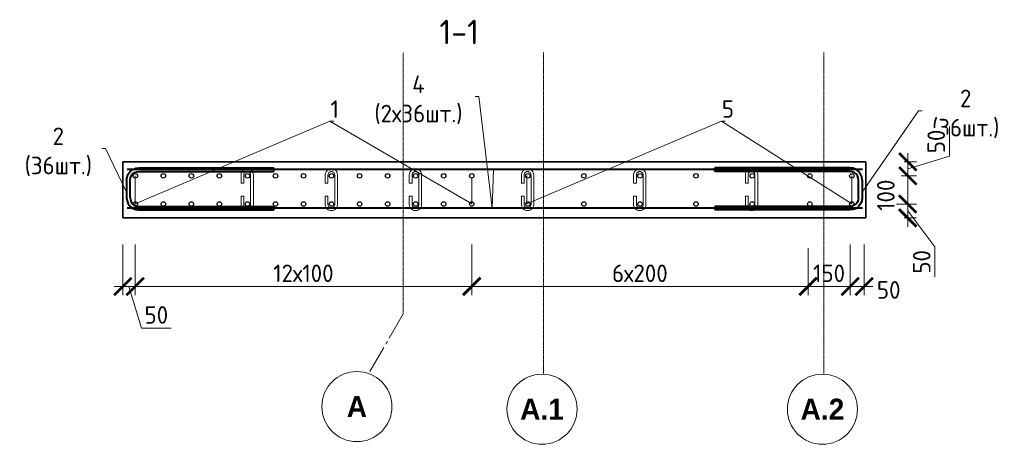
# Model space of a CAD drawing. Header units: millimetres. Extents: x 263826 to 1718326, y -423071 to 70137.
# Tile 457 of 486: x 1066034 to 1080080, y -129807 to -123753. Entities that reach past the tile are written whole.
import ezdxf
from ezdxf import colors
from ezdxf.entities.mleader import LeaderData, LeaderLine
from ezdxf.math import Vec2, Vec3

# ---------------------------------------------------------------- set-up
doc = ezdxf.new("R2010")
doc.units = ezdxf.units.MM
for name, pattern in [('______5', [1100, 800, -100, 100, -100]), ('HIDDEN2', [4.7625, 3.175, -1.5875]), ('осевая', [50.8, 31.75, -6.35, 6.35, -6.35])]:
    doc.linetypes.add(name, pattern=pattern)
for name, color, linetype, lineweight in [('1 Стены', 3, 'Continuous', 30), ('Арм_хомуты', 133, 'Continuous', 18), ('Арм_шпильки', 143, 'Continuous', 18), ('Оси', 40, '______5', 18), ('подоснова', 151, 'Continuous', 5), ('РАЗМЕРЫ', 1, 'Continuous', 9)]:
    doc.layers.add(name, color=color, linetype=linetype, lineweight=lineweight)
doc.layers.add('Колонна_ бетон', color=7, linetype='Continuous', lineweight=50, true_color=0xb4b496)
doc.styles.add('Century Gothic', font='GOTHIC.TTF')
doc.styles.add('GOST 2.304', font='CS_Gost2304.shx')
doc.styles.add('GOST-2.304_Type-B', font='GOST_Common.ttf')
doc.dimstyles.new('мой 25', dxfattribs={"dimscale": 100, "dimtxt": 2.5, "dimasz": 2.5, "dimexe": 1.25, "dimexo": 0.625, "dimtad": 1, "dimdec": 0, "dimlfac": 0.5, "dimtxsty": 'GOST-2.304_Type-B', "dimblk": 'ARCHTICK', "dimcen": 2.5, "dimdle": 1.25, "dimaunit": 1, "dimadec": 1, "dimazin": 2, "dimtfac": 1, "dimtdec": 0, "dimtmove": 1, "dimatfit": 3, "dimfxl": 6, "dimfxlon": 1, "dimtfill": 1, "dimlwd": -1, "dimlwe": -1, "dimarcsym": 0})

# ---------------------------------------------------------------- blocks, each defined once
blk = doc.blocks.new('_None')
blk = doc.blocks.new('*U2580')
at = {"color": 0, "linetype": 'ByBlock', "lineweight": -2}
for p, q in [((-60, 25), (-60, 410)), ((-50, 410), (-60, 410)), ((-50, 25), (-50, 410)), ((50, 25), (50, 410)), ((50, 410), (60, 410)), ((60, 25), (60, 410)), ((-58.8, 15.9), (-60, 25)), ((-55.3, 7.5), (-58.8, 15.9)), ((-49.7, 0.3), (-55.3, 7.5)), ((-49.1, 18.5), (-50, 25)), ((-42.5, -5.3), (-49.7, 0.3)), ((-46.7, 12.5), (-49.1, 18.5)), ((-42.7, 7.3), (-46.7, 12.5)), ((-37.5, 3.3), (-42.7, 7.3)), ((-31.5, 0.9), (-37.5, 3.3)), ((-25, 0), (-31.5, 0.9)), ((-25, 0), (25, 0)), ((25, 0), (31.5, 0.9)), ((31.5, 0.9), (37.5, 3.3)), ((37.5, 3.3), (42.7, 7.3)), ((42.5, -5.3), (49.7, 0.3)), ((42.7, 7.3), (46.7, 12.5)), ((46.7, 12.5), (49.1, 18.5)), ((49.1, 18.5), (50, 25)), ((49.7, 0.3), (55.3, 7.5)), ((55.3, 7.5), (58.8, 15.9)), ((58.8, 15.9), (60, 25)), ((-34.1, -8.8), (-42.5, -5.3)), ((-25, -10), (-34.1, -8.8)), ((25, -10), (-25, -10)), ((25, -10), (34.1, -8.8)), ((34.1, -8.8), (42.5, -5.3))]:
    blk.add_line(p, q, dxfattribs=at)
at = {"style": 'GOST 2.304', "oblique": 15, "flags": 9}
for tag, p in [('ПОЗИЦИЯ', (1121, -185)), ('ДИАМЕТР', (1121.3, -189.3)), ('КЛАСС', (1121.6, -193.8)), ('ДЛИНА', (1122, -198.5)), ('МАССА', (1122.3, -203.9))]:
    blk.add_attdef(tag, p, '', height=2.5, dxfattribs=at)
blk = doc.blocks.new('_ArchTick')
at = {"color": 0, "linetype": 'ByBlock', "const_width": 0.15}
blk.add_lwpolyline([(-0.5, -0.5), (0.5, 0.5)], dxfattribs=at)
blk = doc.blocks.new('*D2609')
at = {"layer": 'DEFPOINTS', "color": 0, "lineweight": 0, "transparency": 16777216}
for p in [(1078105, -125780, -2880), (1077905, -125979, -2880), (1078703, -125979)]:
    blk.add_point(p, dxfattribs=at)
at = {"layer": 'РАЗМЕРЫ', "color": 0, "linetype": 'Continuous', "transparency": 16777216}
for p, q in [((1079296, -125701), (1079296, -125276)), ((1078703, -125655), (1078703, -126104)), ((1078703, -125880), (1079296, -125701)), ((1078651, -125780), (1078828, -125780)), ((1078607, -125979), (1078828, -125979))]:
    blk.add_line(p, q, dxfattribs=at)
at = {"layer": 'РАЗМЕРЫ', "color": 0, "transparency": 16777216, "xscale": 250, "yscale": 250, "zscale": 250}
for p, rotation in [((1078703, -125780), 90), ((1078703, -125979), 270)]:
    blk.add_blockref('_ArchTick', p, dxfattribs=dict(at, rotation=rotation))
at = {"layer": 'РАЗМЕРЫ', "color": 0, "lineweight": 0, "transparency": 16777216, "insert": (1079109, -125489), "char_height": 250, "attachment_point": 5, "rotation": 90, "style": 'GOST-2.304_Type-B', "bg_fill": 3, "box_fill_scale": 1.1, "bg_fill_color": 256, "bg_fill_true_color": 13158600, "bg_fill_transparency": 0}
blk.add_mtext('50', dxfattribs=at)
blk = doc.blocks.new('*D2610')
at = {"layer": 'DEFPOINTS', "color": 0, "lineweight": 0, "transparency": 16777216}
for p in [(1077905, -126381, -4320), (1078703, -126381), (1078105, -126580, -2880)]:
    blk.add_point(p, dxfattribs=at)
at = {"layer": 'РАЗМЕРЫ', "color": 0, "linetype": 'Continuous', "transparency": 16777216}
for p, q in [((1078703, -126705), (1078703, -126256)), ((1078676, -126381), (1078828, -126381)), ((1078703, -126480), (1079089, -126994)), ((1078651, -126580), (1078828, -126580)), ((1079089, -126994), (1079089, -127419))]:
    blk.add_line(p, q, dxfattribs=at)
at = {"layer": 'РАЗМЕРЫ', "color": 0, "transparency": 16777216, "xscale": 250, "yscale": 250, "zscale": 250}
for p, rotation in [((1078703, -126381), 90), ((1078703, -126580), 270)]:
    blk.add_blockref('_ArchTick', p, dxfattribs=dict(at, rotation=rotation))
at = {"layer": 'РАЗМЕРЫ', "color": 0, "lineweight": 0, "transparency": 16777216, "insert": (1078902, -127206), "char_height": 250, "attachment_point": 5, "rotation": 90, "style": 'GOST-2.304_Type-B', "bg_fill": 3, "box_fill_scale": 1.1, "bg_fill_color": 256, "bg_fill_true_color": 13158600, "bg_fill_transparency": 0}
blk.add_mtext('50', dxfattribs=at)
blk = doc.blocks.new('*D2611')
at = {"layer": 'DEFPOINTS', "color": 0, "lineweight": 0, "transparency": 16777216}
for p in [(1078703, -125979, 2880), (1078703, -125979), (1077905, -126381, -1440)]:
    blk.add_point(p, dxfattribs=at)
at = {"layer": 'РАЗМЕРЫ', "color": 0, "linetype": 'Continuous', "transparency": 16777216}
for p, q in [((1078703, -126506), (1078703, -125854)), ((1078796, -125979), (1078828, -125979)), ((1078437, -126381), (1078828, -126381))]:
    blk.add_line(p, q, dxfattribs=at)
at = {"layer": 'РАЗМЕРЫ', "color": 0, "transparency": 16777216, "xscale": 250, "yscale": 250, "zscale": 250}
for p, rotation in [((1078703, -125979), 90), ((1078703, -126381), 270)]:
    blk.add_blockref('_ArchTick', p, dxfattribs=dict(at, rotation=rotation))
at = {"layer": 'РАЗМЕРЫ', "color": 0, "lineweight": 0, "transparency": 16777216, "insert": (1078390, -126256), "char_height": 250, "attachment_point": 5, "rotation": 90, "style": 'GOST-2.304_Type-B', "bg_fill": 3, "box_fill_scale": 1.1, "bg_fill_color": 256, "bg_fill_true_color": 13158600, "bg_fill_transparency": 0}
blk.add_mtext('100', dxfattribs=at)
blk = doc.blocks.new('*D2612')
at = {"layer": 'DEFPOINTS', "color": 0, "transparency": 16777216}
for p in [(1067680, -124259), (1072482, -127031), (1072482, -127557)]:
    blk.add_point(p, dxfattribs=at)
at = {"layer": 'РАЗМЕРЫ', "color": 0, "linetype": 'Continuous', "transparency": 16777216}
for p, q in [((1067680, -126957), (1067680, -127682)), ((1072482, -127094), (1072482, -127682)), ((1067555, -127557), (1072607, -127557))]:
    blk.add_line(p, q, dxfattribs=at)
at = {"layer": 'РАЗМЕРЫ', "color": 0, "transparency": 16777216, "xscale": 250, "yscale": 250, "zscale": 250, "rotation": 180}
blk.add_blockref('_ArchTick', (1067680, -127557), dxfattribs=at)
at = {"layer": 'РАЗМЕРЫ', "color": 0, "transparency": 16777216, "xscale": 250, "yscale": 250, "zscale": 250}
blk.add_blockref('_ArchTick', (1072482, -127557), dxfattribs=at)
at = {"layer": 'РАЗМЕРЫ', "color": 0, "lineweight": 0, "transparency": 16777216, "insert": (1070081, -127369), "char_height": 250, "attachment_point": 5, "style": 'GOST-2.304_Type-B', "bg_fill": 3, "box_fill_scale": 1.1, "bg_fill_color": 256, "bg_fill_true_color": 13158600, "bg_fill_transparency": 0}
blk.add_mtext('12х100', dxfattribs=at)
blk = doc.blocks.new('*D2613')
at = {"layer": 'DEFPOINTS', "color": 0, "transparency": 16777216}
for p in [(1077280, -124258, -1440), (1072482, -126348), (1077280, -127557)]:
    blk.add_point(p, dxfattribs=at)
at = {"layer": 'РАЗМЕРЫ', "color": 0, "linetype": 'Continuous', "transparency": 16777216}
for p, q in [((1072482, -126957), (1072482, -127682)), ((1077280, -127013), (1077280, -127682)), ((1072357, -127557), (1077405, -127557))]:
    blk.add_line(p, q, dxfattribs=at)
at = {"layer": 'РАЗМЕРЫ', "color": 0, "transparency": 16777216, "xscale": 250, "yscale": 250, "zscale": 250, "rotation": 180}
blk.add_blockref('_ArchTick', (1072482, -127557), dxfattribs=at)
at = {"layer": 'РАЗМЕРЫ', "color": 0, "transparency": 16777216, "xscale": 250, "yscale": 250, "zscale": 250}
blk.add_blockref('_ArchTick', (1077280, -127557), dxfattribs=at)
at = {"layer": 'РАЗМЕРЫ', "color": 0, "lineweight": 0, "transparency": 16777216, "insert": (1074881, -127369), "char_height": 250, "attachment_point": 5, "style": 'GOST-2.304_Type-B', "bg_fill": 3, "box_fill_scale": 1.1, "bg_fill_color": 256, "bg_fill_true_color": 13158600, "bg_fill_transparency": 0}
blk.add_mtext('6х200', dxfattribs=at)
blk = doc.blocks.new('*D2614')
at = {"layer": 'DEFPOINTS', "color": 0, "lineweight": 0, "transparency": 16777216}
for p in [(1077280, -124258, -1440), (1077880, -124290, -1440), (1077880, -127557)]:
    blk.add_point(p, dxfattribs=at)
at = {"layer": 'РАЗМЕРЫ', "color": 0, "linetype": 'Continuous', "transparency": 16777216}
for p, q in [((1077280, -127013), (1077280, -127682)), ((1077880, -127014), (1077880, -127682)), ((1077155, -127557), (1078005, -127557))]:
    blk.add_line(p, q, dxfattribs=at)
at = {"layer": 'РАЗМЕРЫ', "color": 0, "lineweight": 0, "transparency": 16777216, "insert": (1077580, -127369), "char_height": 250, "attachment_point": 5, "style": 'GOST-2.304_Type-B', "bg_fill": 3, "box_fill_scale": 1.1, "bg_fill_color": 256, "bg_fill_true_color": 13158600, "bg_fill_transparency": 0}
blk.add_mtext('150', dxfattribs=at)
at = {"layer": 'РАЗМЕРЫ', "color": 0, "transparency": 16777216, "xscale": 250, "yscale": 250, "zscale": 250, "rotation": 180}
blk.add_blockref('_ArchTick', (1077280, -127557), dxfattribs=at)
at = {"layer": 'РАЗМЕРЫ', "color": 0, "transparency": 16777216, "xscale": 250, "yscale": 250, "zscale": 250}
blk.add_blockref('_ArchTick', (1077880, -127557), dxfattribs=at)
blk = doc.blocks.new('*D2615')
at = {"layer": 'DEFPOINTS', "color": 0, "lineweight": 0, "transparency": 16777216}
for p in [(1077880, -125330), (1078080, -125330), (1078080, -127557)]:
    blk.add_point(p, dxfattribs=at)
at = {"layer": 'РАЗМЕРЫ', "color": 0, "linetype": 'Continuous', "transparency": 16777216}
for p, q in [((1077880, -126957), (1077880, -127682)), ((1078080, -126957), (1078080, -127682)), ((1077755, -127557), (1078205, -127557))]:
    blk.add_line(p, q, dxfattribs=at)
at = {"layer": 'РАЗМЕРЫ', "color": 0, "transparency": 16777216, "xscale": 250, "yscale": 250, "zscale": 250, "rotation": 180}
blk.add_blockref('_ArchTick', (1077880, -127557), dxfattribs=at)
at = {"layer": 'РАЗМЕРЫ', "color": 0, "lineweight": 0, "transparency": 16777216, "insert": (1078431, -127606), "char_height": 250, "attachment_point": 5, "style": 'GOST-2.304_Type-B', "bg_fill": 3, "box_fill_scale": 1.1, "bg_fill_color": 256, "bg_fill_true_color": 13158600, "bg_fill_transparency": 0}
blk.add_mtext('50', dxfattribs=at)
at = {"layer": 'РАЗМЕРЫ', "color": 0, "transparency": 16777216, "xscale": 250, "yscale": 250, "zscale": 250}
blk.add_blockref('_ArchTick', (1078080, -127557), dxfattribs=at)
blk = doc.blocks.new('*U2585')
for p, q in [((-8, 0), (-7.4, 4.7)), ((-7.4, -4.7), (-8, 0)), ((-7.4, 4.7), (-5.6, 9)), ((-5.6, 9), (-2.7, 12.7)), ((-2.7, 12.7), (1, 15.6)), ((1, 15.6), (5.3, 17.4)), ((5.3, 17.4), (10, 18)), ((34, 18), (10, 18)), ((10, 10), (34, 10)), ((34, 10), (34, 18)), ((72.3, 18), (96.3, 18)), ((72.3, 10), (72.3, 18)), ((96.3, 10), (72.3, 10)), ((100.9, 17.4), (96.3, 18)), ((105.3, 15.6), (100.9, 17.4)), ((109, 12.7), (105.3, 15.6)), ((111.9, 9), (109, 12.7)), ((113.7, 4.7), (111.9, 9)), ((114.3, 0), (113.7, 4.7)), ((-5.6, -9), (-7.4, -4.7)), ((-2.7, -12.7), (-5.6, -9)), ((1, -15.6), (-2.7, -12.7)), ((5.3, -17.4), (1, -15.6)), ((10, -18), (5.3, -17.4)), ((10, -18), (96.3, -18)), ((96.3, -18), (100.9, -17.4)), ((100.9, -17.4), (105.3, -15.6)), ((105.3, -15.6), (109, -12.7)), ((109, -12.7), (111.9, -9)), ((111.9, -9), (113.7, -4.7)), ((113.7, -4.7), (114.3, 0))]:
    blk.add_line(p, q)
at = {"color": 0, "linetype": 'ByBlock', "lineweight": -2}
for p, q in [((0, 0), (0.3, 2.6)), ((0.3, 2.6), (1.3, 5)), ((1.3, 5), (2.9, 7.1)), ((2.9, 7.1), (5, 8.7)), ((5, 8.7), (7.4, 9.7)), ((7.4, 9.7), (10, 10)), ((98.9, 9.7), (96.3, 10)), ((101.3, 8.7), (98.9, 9.7)), ((103.3, 7.1), (101.3, 8.7)), ((104.9, 5), (103.3, 7.1)), ((105.9, 2.6), (104.9, 5)), ((106.3, 0), (105.9, 2.6)), ((0.3, -2.6), (0, 0)), ((1.3, -5), (0.3, -2.6)), ((2.9, -7.1), (1.3, -5)), ((5, -8.7), (2.9, -7.1)), ((7.4, -9.7), (5, -8.7)), ((10, -10), (7.4, -9.7)), ((10, -10), (96.3, -10)), ((96.3, -10), (98.9, -9.7)), ((98.9, -9.7), (101.3, -8.7)), ((101.3, -8.7), (103.3, -7.1)), ((103.3, -7.1), (104.9, -5)), ((104.9, -5), (105.9, -2.6)), ((105.9, -2.6), (106.3, 0))]:
    blk.add_line(p, q, dxfattribs=at)
at = {"style": 'GOST 2.304', "oblique": 15, "flags": 9}
for tag, p in [('ПОЗИЦИЯ', (118, -56.6)), ('ДИАМЕТР', (117.8, -62.2)), ('ДЛИНА', (118.1, -72.5)), ('КЛАСС', (118, -67.8)), ('МАССА', (118.7, -78.2))]:
    blk.add_attdef(tag, p, '', height=2.5, dxfattribs=at)
blk = doc.blocks.new('*U2583')
for p, q in [((-8, 0), (-7.4, 4.7)), ((-7.4, -4.7), (-8, 0)), ((-7.4, 4.7), (-5.6, 9)), ((-5.6, 9), (-2.7, 12.7)), ((-2.7, 12.7), (1, 15.6)), ((1, 15.6), (5.3, 17.4)), ((5.3, 17.4), (10, 18)), ((34, 18), (10, 18)), ((10, 10), (34, 10)), ((34, 10), (34, 18)), ((72.3, 18), (96.3, 18)), ((72.3, 10), (72.3, 18)), ((96.3, 10), (72.3, 10)), ((100.9, 17.4), (96.3, 18)), ((105.3, 15.6), (100.9, 17.4)), ((109, 12.7), (105.3, 15.6)), ((111.9, 9), (109, 12.7)), ((113.7, 4.7), (111.9, 9)), ((114.3, 0), (113.7, 4.7)), ((-5.6, -9), (-7.4, -4.7)), ((-2.7, -12.7), (-5.6, -9)), ((1, -15.6), (-2.7, -12.7)), ((5.3, -17.4), (1, -15.6)), ((10, -18), (5.3, -17.4)), ((10, -18), (96.3, -18)), ((96.3, -18), (100.9, -17.4)), ((100.9, -17.4), (105.3, -15.6)), ((105.3, -15.6), (109, -12.7)), ((109, -12.7), (111.9, -9)), ((111.9, -9), (113.7, -4.7)), ((113.7, -4.7), (114.3, 0))]:
    blk.add_line(p, q)
at = {"color": 0, "linetype": 'ByBlock', "lineweight": -2}
for p, q in [((0, 0), (0.3, 2.6)), ((0.3, 2.6), (1.3, 5)), ((1.3, 5), (2.9, 7.1)), ((2.9, 7.1), (5, 8.7)), ((5, 8.7), (7.4, 9.7)), ((7.4, 9.7), (10, 10)), ((98.9, 9.7), (96.3, 10)), ((101.3, 8.7), (98.9, 9.7)), ((103.3, 7.1), (101.3, 8.7)), ((104.9, 5), (103.3, 7.1)), ((105.9, 2.6), (104.9, 5)), ((106.3, 0), (105.9, 2.6)), ((0.3, -2.6), (0, 0)), ((1.3, -5), (0.3, -2.6)), ((2.9, -7.1), (1.3, -5)), ((5, -8.7), (2.9, -7.1)), ((7.4, -9.7), (5, -8.7)), ((10, -10), (7.4, -9.7)), ((10, -10), (96.3, -10)), ((96.3, -10), (98.9, -9.7)), ((98.9, -9.7), (101.3, -8.7)), ((101.3, -8.7), (103.3, -7.1)), ((103.3, -7.1), (104.9, -5)), ((104.9, -5), (105.9, -2.6)), ((105.9, -2.6), (106.3, 0))]:
    blk.add_line(p, q, dxfattribs=at)
at = {"style": 'GOST 2.304', "oblique": 15, "flags": 9}
for tag, p in [('ПОЗИЦИЯ', (118, -56.6)), ('ДИАМЕТР', (117.8, -62.2)), ('ДЛИНА', (118.1, -72.5)), ('КЛАСС', (118, -67.8)), ('МАССА', (118.7, -78.2))]:
    blk.add_attdef(tag, p, '', height=2.5, dxfattribs=at)
blk = doc.blocks.new('*U2584')
for p, q in [((-8, 0), (-7.4, 4.7)), ((-7.4, -4.7), (-8, 0)), ((-7.4, 4.7), (-5.6, 9)), ((-5.6, 9), (-2.7, 12.7)), ((-2.7, 12.7), (1, 15.6)), ((1, 15.6), (5.3, 17.4)), ((5.3, 17.4), (10, 18)), ((34, 18), (10, 18)), ((10, 10), (34, 10)), ((34, 10), (34, 18)), ((72.3, 18), (96.3, 18)), ((72.3, 10), (72.3, 18)), ((96.3, 10), (72.3, 10)), ((100.9, 17.4), (96.3, 18)), ((105.3, 15.6), (100.9, 17.4)), ((109, 12.7), (105.3, 15.6)), ((111.9, 9), (109, 12.7)), ((113.7, 4.7), (111.9, 9)), ((114.3, 0), (113.7, 4.7)), ((-5.6, -9), (-7.4, -4.7)), ((-2.7, -12.7), (-5.6, -9)), ((1, -15.6), (-2.7, -12.7)), ((5.3, -17.4), (1, -15.6)), ((10, -18), (5.3, -17.4)), ((10, -18), (96.3, -18)), ((96.3, -18), (100.9, -17.4)), ((100.9, -17.4), (105.3, -15.6)), ((105.3, -15.6), (109, -12.7)), ((109, -12.7), (111.9, -9)), ((111.9, -9), (113.7, -4.7)), ((113.7, -4.7), (114.3, 0))]:
    blk.add_line(p, q)
at = {"color": 0, "linetype": 'ByBlock', "lineweight": -2}
for p, q in [((0, 0), (0.3, 2.6)), ((0.3, 2.6), (1.3, 5)), ((1.3, 5), (2.9, 7.1)), ((2.9, 7.1), (5, 8.7)), ((5, 8.7), (7.4, 9.7)), ((7.4, 9.7), (10, 10)), ((98.9, 9.7), (96.3, 10)), ((101.3, 8.7), (98.9, 9.7)), ((103.3, 7.1), (101.3, 8.7)), ((104.9, 5), (103.3, 7.1)), ((105.9, 2.6), (104.9, 5)), ((106.3, 0), (105.9, 2.6)), ((0.3, -2.6), (0, 0)), ((1.3, -5), (0.3, -2.6)), ((2.9, -7.1), (1.3, -5)), ((5, -8.7), (2.9, -7.1)), ((7.4, -9.7), (5, -8.7)), ((10, -10), (7.4, -9.7)), ((10, -10), (96.3, -10)), ((96.3, -10), (98.9, -9.7)), ((98.9, -9.7), (101.3, -8.7)), ((101.3, -8.7), (103.3, -7.1)), ((103.3, -7.1), (104.9, -5)), ((104.9, -5), (105.9, -2.6)), ((105.9, -2.6), (106.3, 0))]:
    blk.add_line(p, q, dxfattribs=at)
at = {"style": 'GOST 2.304', "oblique": 15, "flags": 9}
for tag, p in [('ПОЗИЦИЯ', (118, -56.6)), ('ДИАМЕТР', (117.8, -62.2)), ('ДЛИНА', (118.1, -72.5)), ('КЛАСС', (118, -67.8)), ('МАССА', (118.7, -78.2))]:
    blk.add_attdef(tag, p, '', height=2.5, dxfattribs=at)
blk = doc.blocks.new('*U2597')
for p, q in [((-8, 0), (-7.4, 4.7)), ((-7.4, -4.7), (-8, 0)), ((-7.4, 4.7), (-5.6, 9)), ((-5.6, 9), (-2.7, 12.7)), ((-2.7, 12.7), (1, 15.6)), ((1, 15.6), (5.3, 17.4)), ((5.3, 17.4), (10, 18)), ((34, 18), (10, 18)), ((10, 10), (34, 10)), ((34, 10), (34, 18)), ((72.3, 18), (96.3, 18)), ((72.3, 10), (72.3, 18)), ((96.3, 10), (72.3, 10)), ((100.9, 17.4), (96.3, 18)), ((105.3, 15.6), (100.9, 17.4)), ((109, 12.7), (105.3, 15.6)), ((111.9, 9), (109, 12.7)), ((113.7, 4.7), (111.9, 9)), ((114.3, 0), (113.7, 4.7)), ((-5.6, -9), (-7.4, -4.7)), ((-2.7, -12.7), (-5.6, -9)), ((1, -15.6), (-2.7, -12.7)), ((5.3, -17.4), (1, -15.6)), ((10, -18), (5.3, -17.4)), ((10, -18), (96.3, -18)), ((96.3, -18), (100.9, -17.4)), ((100.9, -17.4), (105.3, -15.6)), ((105.3, -15.6), (109, -12.7)), ((109, -12.7), (111.9, -9)), ((111.9, -9), (113.7, -4.7)), ((113.7, -4.7), (114.3, 0))]:
    blk.add_line(p, q)
at = {"color": 0, "linetype": 'ByBlock', "lineweight": -2}
for p, q in [((0, 0), (0.3, 2.6)), ((0.3, 2.6), (1.3, 5)), ((1.3, 5), (2.9, 7.1)), ((2.9, 7.1), (5, 8.7)), ((5, 8.7), (7.4, 9.7)), ((7.4, 9.7), (10, 10)), ((98.9, 9.7), (96.3, 10)), ((101.3, 8.7), (98.9, 9.7)), ((103.3, 7.1), (101.3, 8.7)), ((104.9, 5), (103.3, 7.1)), ((105.9, 2.6), (104.9, 5)), ((106.3, 0), (105.9, 2.6)), ((0.3, -2.6), (0, 0)), ((1.3, -5), (0.3, -2.6)), ((2.9, -7.1), (1.3, -5)), ((5, -8.7), (2.9, -7.1)), ((7.4, -9.7), (5, -8.7)), ((10, -10), (7.4, -9.7)), ((10, -10), (96.3, -10)), ((96.3, -10), (98.9, -9.7)), ((98.9, -9.7), (101.3, -8.7)), ((101.3, -8.7), (103.3, -7.1)), ((103.3, -7.1), (104.9, -5)), ((104.9, -5), (105.9, -2.6)), ((105.9, -2.6), (106.3, 0))]:
    blk.add_line(p, q, dxfattribs=at)
at = {"style": 'GOST 2.304', "oblique": 15, "flags": 9}
for tag, p in [('ПОЗИЦИЯ', (118, -56.6)), ('ДИАМЕТР', (117.8, -62.2)), ('ДЛИНА', (118.1, -72.5)), ('КЛАСС', (118, -67.8)), ('МАССА', (118.7, -78.2))]:
    blk.add_attdef(tag, p, '', height=2.5, dxfattribs=at)
blk = doc.blocks.new('*U2598')
for p, q in [((-8, 0), (-7.4, 4.7)), ((-7.4, -4.7), (-8, 0)), ((-7.4, 4.7), (-5.6, 9)), ((-5.6, 9), (-2.7, 12.7)), ((-2.7, 12.7), (1, 15.6)), ((1, 15.6), (5.3, 17.4)), ((5.3, 17.4), (10, 18)), ((34, 18), (10, 18)), ((10, 10), (34, 10)), ((34, 10), (34, 18)), ((72.3, 18), (96.3, 18)), ((72.3, 10), (72.3, 18)), ((96.3, 10), (72.3, 10)), ((100.9, 17.4), (96.3, 18)), ((105.3, 15.6), (100.9, 17.4)), ((109, 12.7), (105.3, 15.6)), ((111.9, 9), (109, 12.7)), ((113.7, 4.7), (111.9, 9)), ((114.3, 0), (113.7, 4.7)), ((-5.6, -9), (-7.4, -4.7)), ((-2.7, -12.7), (-5.6, -9)), ((1, -15.6), (-2.7, -12.7)), ((5.3, -17.4), (1, -15.6)), ((10, -18), (5.3, -17.4)), ((10, -18), (96.3, -18)), ((96.3, -18), (100.9, -17.4)), ((100.9, -17.4), (105.3, -15.6)), ((105.3, -15.6), (109, -12.7)), ((109, -12.7), (111.9, -9)), ((111.9, -9), (113.7, -4.7)), ((113.7, -4.7), (114.3, 0))]:
    blk.add_line(p, q)
at = {"color": 0, "linetype": 'ByBlock', "lineweight": -2}
for p, q in [((0, 0), (0.3, 2.6)), ((0.3, 2.6), (1.3, 5)), ((1.3, 5), (2.9, 7.1)), ((2.9, 7.1), (5, 8.7)), ((5, 8.7), (7.4, 9.7)), ((7.4, 9.7), (10, 10)), ((98.9, 9.7), (96.3, 10)), ((101.3, 8.7), (98.9, 9.7)), ((103.3, 7.1), (101.3, 8.7)), ((104.9, 5), (103.3, 7.1)), ((105.9, 2.6), (104.9, 5)), ((106.3, 0), (105.9, 2.6)), ((0.3, -2.6), (0, 0)), ((1.3, -5), (0.3, -2.6)), ((2.9, -7.1), (1.3, -5)), ((5, -8.7), (2.9, -7.1)), ((7.4, -9.7), (5, -8.7)), ((10, -10), (7.4, -9.7)), ((10, -10), (96.3, -10)), ((96.3, -10), (98.9, -9.7)), ((98.9, -9.7), (101.3, -8.7)), ((101.3, -8.7), (103.3, -7.1)), ((103.3, -7.1), (104.9, -5)), ((104.9, -5), (105.9, -2.6)), ((105.9, -2.6), (106.3, 0))]:
    blk.add_line(p, q, dxfattribs=at)
at = {"style": 'GOST 2.304', "oblique": 15, "flags": 9}
for tag, p in [('ПОЗИЦИЯ', (118, -56.6)), ('ДИАМЕТР', (117.8, -62.2)), ('ДЛИНА', (118.1, -72.5)), ('КЛАСС', (118, -67.8)), ('МАССА', (118.7, -78.2))]:
    blk.add_attdef(tag, p, '', height=2.5, dxfattribs=at)
blk = doc.blocks.new('*U2599')
for p, q in [((-8, 0), (-7.4, 4.7)), ((-7.4, -4.7), (-8, 0)), ((-7.4, 4.7), (-5.6, 9)), ((-5.6, 9), (-2.7, 12.7)), ((-2.7, 12.7), (1, 15.6)), ((1, 15.6), (5.3, 17.4)), ((5.3, 17.4), (10, 18)), ((34, 18), (10, 18)), ((10, 10), (34, 10)), ((34, 10), (34, 18)), ((72.3, 18), (96.3, 18)), ((72.3, 10), (72.3, 18)), ((96.3, 10), (72.3, 10)), ((100.9, 17.4), (96.3, 18)), ((105.3, 15.6), (100.9, 17.4)), ((109, 12.7), (105.3, 15.6)), ((111.9, 9), (109, 12.7)), ((113.7, 4.7), (111.9, 9)), ((114.3, 0), (113.7, 4.7)), ((-5.6, -9), (-7.4, -4.7)), ((-2.7, -12.7), (-5.6, -9)), ((1, -15.6), (-2.7, -12.7)), ((5.3, -17.4), (1, -15.6)), ((10, -18), (5.3, -17.4)), ((10, -18), (96.3, -18)), ((96.3, -18), (100.9, -17.4)), ((100.9, -17.4), (105.3, -15.6)), ((105.3, -15.6), (109, -12.7)), ((109, -12.7), (111.9, -9)), ((111.9, -9), (113.7, -4.7)), ((113.7, -4.7), (114.3, 0))]:
    blk.add_line(p, q)
at = {"color": 0, "linetype": 'ByBlock', "lineweight": -2}
for p, q in [((0, 0), (0.3, 2.6)), ((0.3, 2.6), (1.3, 5)), ((1.3, 5), (2.9, 7.1)), ((2.9, 7.1), (5, 8.7)), ((5, 8.7), (7.4, 9.7)), ((7.4, 9.7), (10, 10)), ((98.9, 9.7), (96.3, 10)), ((101.3, 8.7), (98.9, 9.7)), ((103.3, 7.1), (101.3, 8.7)), ((104.9, 5), (103.3, 7.1)), ((105.9, 2.6), (104.9, 5)), ((106.3, 0), (105.9, 2.6)), ((0.3, -2.6), (0, 0)), ((1.3, -5), (0.3, -2.6)), ((2.9, -7.1), (1.3, -5)), ((5, -8.7), (2.9, -7.1)), ((7.4, -9.7), (5, -8.7)), ((10, -10), (7.4, -9.7)), ((10, -10), (96.3, -10)), ((96.3, -10), (98.9, -9.7)), ((98.9, -9.7), (101.3, -8.7)), ((101.3, -8.7), (103.3, -7.1)), ((103.3, -7.1), (104.9, -5)), ((104.9, -5), (105.9, -2.6)), ((105.9, -2.6), (106.3, 0))]:
    blk.add_line(p, q, dxfattribs=at)
at = {"style": 'GOST 2.304', "oblique": 15, "flags": 9}
for tag, p in [('ПОЗИЦИЯ', (118, -56.6)), ('ДИАМЕТР', (117.8, -62.2)), ('ДЛИНА', (118.1, -72.5)), ('КЛАСС', (118, -67.8)), ('МАССА', (118.7, -78.2))]:
    blk.add_attdef(tag, p, '', height=2.5, dxfattribs=at)
blk = doc.blocks.new('*D3774')
at = {"layer": 'DEFPOINTS', "color": 0, "lineweight": 0, "transparency": 16777216}
for p in [(1067505, -126580), (1067680, -126957), (1067505, -127557)]:
    blk.add_point(p, dxfattribs=at)
at = {"layer": 'РАЗМЕРЫ', "color": 0, "linetype": 'Continuous', "transparency": 16777216}
for p, q in [((1067505, -126957), (1067505, -127682)), ((1067680, -127019), (1067680, -127682)), ((1067805, -127557), (1067380, -127557)), ((1067593, -127557), (1067771, -128150)), ((1067771, -128150), (1068196, -128150))]:
    blk.add_line(p, q, dxfattribs=at)
at = {"layer": 'РАЗМЕРЫ', "color": 0, "transparency": 16777216, "xscale": 250, "yscale": 250, "zscale": 250, "rotation": 180}
blk.add_blockref('_ArchTick', (1067505, -127557), dxfattribs=at)
at = {"layer": 'РАЗМЕРЫ', "color": 0, "transparency": 16777216, "xscale": 250, "yscale": 250, "zscale": 250}
blk.add_blockref('_ArchTick', (1067680, -127557), dxfattribs=at)
at = {"layer": 'РАЗМЕРЫ', "color": 0, "lineweight": 0, "transparency": 16777216, "insert": (1067983, -127963), "char_height": 250, "attachment_point": 5, "style": 'GOST-2.304_Type-B', "bg_fill": 3, "box_fill_scale": 1.1, "bg_fill_color": 256, "bg_fill_true_color": 13158600, "bg_fill_transparency": 0}
blk.add_mtext('50', dxfattribs=at)

msp = doc.modelspace()

# ---------------------------------------------------------------- linework, layer by layer
at = {"color": 0, "linetype": 'ByBlock', "lineweight": 0}
for centre in [(1070844.44036, -129269.63461), (1073485.14358, -129307.33194), (1077485.14358, -129307.33194)]:
    msp.add_circle(centre, 500, dxfattribs=at)
at = {"layer": '1 Стены', "color": 252, "linetype": 'HIDDEN2', "lineweight": 0, "true_color": 0x939598}
for p, q in [((1067985.35355, -125780.2491), (1067505.35355, -125780.2491)), ((1067505.35355, -125780.2491), (1067505.35355, -126580.2491)), ((1067505.35355, -126580.2491), (1067985.35358, -126580.2491))]:
    msp.add_line(p, q, dxfattribs=at)
at = {"layer": 'Колонна_ бетон', "color": 180, "linetype": 'Continuous', "lineweight": 35, "transparency": 33554687}
msp.add_lwpolyline([(1078105.35356, -126580.2491), (1067505.35355, -126580.2491), (1067505.35355, -125780.2491), (1078105.35356, -125780.2491)], close=True, dxfattribs=at)
at = {"layer": 'Оси', "color": 16, "linetype": '______5', "lineweight": 0, "ltscale": 0.5, "transparency": 33554687}
msp.add_line((1071505.35356, -127948.77966), (1071016.11709, -128796.16209), dxfattribs=at)
at = {"layer": 'РАЗМЕРЫ', "color": 4, "lineweight": 40}
for p, q in [((1078056.4867, -125891.33666, -2879.99999), (1067564.53177, -125891.33666, -2879.99999)), ((1078056.4867, -126441.33666, -2879.99999), (1067564.53177, -126441.33666, -2879.99999))]:
    msp.add_line(p, q, dxfattribs=at)
at = {"layer": 'РАЗМЕРЫ', "color": 6, "linetype": 'Continuous', "lineweight": 30}
for centre in [(1067682.47342, -125980.2491), (1068082.47342, -125980.2491), (1068482.47342, -125980.2491), (1068882.47342, -125980.2491), (1069282.47342, -125980.2491), (1069682.47342, -125980.2491), (1070082.47342, -125980.2491), (1070482.47342, -125980.2491), (1070882.47342, -125980.2491), (1071282.47342, -125980.2491), (1071682.47342, -125980.2491), (1072482.47342, -125980.2491), (1073282.47342, -125980.2491), (1074082.47342, -125980.2491), (1074882.47342, -125980.2491), (1075682.47342, -125980.2491), (1076482.47342, -125980.2491), (1077305.35492, -125980.66185, -1439.99999), (1077905.35492, -125980.66185, -1439.99999), (1067682.47342, -126380.2491), (1068082.47342, -126380.2491), (1068482.47342, -126380.2491), (1068882.47342, -126380.2491), (1069282.47342, -126380.2491), (1069682.47342, -126380.2491), (1070082.47342, -126380.2491), (1070482.47342, -126380.2491), (1070882.47342, -126380.2491), (1071282.47342, -126380.2491), (1071682.47342, -126380.2491), (1072482.47342, -126380.2491)]:
    msp.add_circle(centre, 32, dxfattribs=at)

# ---------------------------------------------------------------- block references
at = {"layer": 'Арм_хомуты', "lineweight": 40, "yscale": 5, "zscale": 5}
for p, xscale, rotation in [((1067608.77116, -126166.33666, -2879.99999), -5, 270), ((1078001.93596, -126166.33666, -2879.99999), 5, 90.00000000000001)]:
    msp.add_blockref('*U2580', p, dxfattribs=dict(at, xscale=xscale, rotation=rotation))

# ---------------------------------------------------------------- texts
at = {"layer": 'Оси', "color": 16, "linetype": 'Continuous', "lineweight": 25, "transparency": 33554687, "char_height": 600, "attachment_point": 5, "style": 'Century Gothic'}
for s, insert, width in [('\\A1;{\\fCentury Gothic|i0|b1;\\H300.000000;\\W1.000000;\\C16;А}\\P', (1070844.44036, -129269.63461), 920), ('\\A1;{\\fCentury Gothic|i0|b1;\\H300.000000;\\W1.000000;\\C16;А.1}\\P', (1073485.14358, -129307.33194), 1620), ('\\A1;{\\fCentury Gothic|i0|b1;\\H300.000000;\\W1.000000;\\C16;А.2}\\P', (1077485.14358, -129307.33194), 1620)]:
    msp.add_mtext(s, dxfattribs=dict(at, insert=insert, width=width))
at = {"layer": 'РАЗМЕРЫ', "insert": (1072303.23084, -123928.0091, -2879.99999), "char_height": 350, "attachment_point": 5, "style": 'GOST-2.304_Type-B'}
msp.add_mtext_dynamic_manual_height_columns('1-1', width=3941.2127758, gutter_width=625, heights=[0], dxfattribs=at)

# ---------------------------------------------------------------- leaders
at = {"layer": 'подоснова'}
ml = msp.add_multileader_mtext('Standard', dxfattribs=at)
ml.set_content('4 (2х36шт.)', color=256, style='GOST-2.304_Type-B')
ml.set_leader_properties(color=256, linetype='ByLayer', lineweight=15)
ml.set_arrow_properties(name='NONE')
ml.build(insert=Vec2(0, 0))
ml.multileader.update_dxf_attribs({"text_left_attachment_type": 6, "text_right_attachment_type": 6, "dogleg_length": 10, "arrow_head_size": 18})
ctx = ml.context
ctx.base_point, ctx.char_height, ctx.arrow_head_size, ctx.landing_gap_size, ctx.plane_origin = Vec3(1070871.97313, -124848.9897, -2879.99999), 250, 18, 20, Vec3(1069386.47273, -124303.82577, -2879.99999)
ctx.left_attachment, ctx.right_attachment, ctx.text_align_type = 6, 6, 1
notes = []
notes.append((ctx, [(1, (1, 1, 0), (1072582.57919, -124848.9897, -2879.99999), (-1, 0), 10, [(1, [(1072791.96795, -125891.33666, -2879.99999), (1072774.9266, -126441.33666, -2879.99999)], 0, [])])]))
ctx.mtext.insert, ctx.mtext.width, ctx.mtext.alignment, ctx.mtext.flow_direction = Vec3(1071722.27616, -124548.9897, -2879.99999), 22.8977991, 2, 5
ml = msp.add_multileader_mtext('Standard', dxfattribs=at)
ml.set_content('2 (36шт.)', color=256, style='GOST-2.304_Type-B')
ml.set_leader_properties(color=256, linetype='ByLayer', lineweight=15)
ml.set_arrow_properties(name='NONE')
ml.build(insert=Vec2(0, 0))
ml.multileader.update_dxf_attribs({"text_left_attachment_type": 6, "text_right_attachment_type": 6, "dogleg_length": 10, "arrow_head_size": 18})
ctx = ml.context
ctx.base_point, ctx.char_height, ctx.arrow_head_size, ctx.landing_gap_size, ctx.plane_origin = Vec3(1078866.18452, -125050.3757, -2879.99999), 250, 18, 20, Vec3(1075749.56601, -125044.03378, -2879.99999)
ctx.left_attachment, ctx.right_attachment, ctx.text_align_type = 6, 6, 1
notes.append((ctx, [(0, (1, 1, 0), (1078856.18452, -125050.3757, -2879.99999), (1, 0), 10, [(0, [(1078051.93596, -126213.51684, -2879.99999)], 0, [])])]))
ctx.mtext.insert, ctx.mtext.width, ctx.mtext.alignment, ctx.mtext.flow_direction = Vec3(1079528.98755, -124750.3757, -2879.99999), 22.8977991, 2, 5
ml = msp.add_multileader_mtext('Standard', dxfattribs=at)
ml.set_content('1 ', color=256, style='GOST-2.304_Type-B')
ml.set_leader_properties(color=256, linetype='ByLayer', lineweight=15)
ml.set_arrow_properties(name='NONE')
ml.build(insert=Vec2(0, 0))
ml.multileader.update_dxf_attribs({"text_left_attachment_type": 6, "text_right_attachment_type": 6, "dogleg_length": 10, "arrow_head_size": 18})
ctx = ml.context
ctx.base_point, ctx.char_height, ctx.arrow_head_size, ctx.landing_gap_size, ctx.plane_origin = Vec3(1070470.18053, -125201.39002), 250, 18, 20, Vec3(1069111.61659, -123898.85924)
ctx.left_attachment, ctx.right_attachment, ctx.text_align_type = 6, 6, 1
notes.append((ctx, [(0, (1, 1, 0), (1070460.18053, -125201.39002), (1, 0), 10, [(1, [(1072481.8012, -126012.24203), (1072482.47342, -126380.2491)], 0, []), (3, [(1067682.47342, -125980.2491), (1067682.47342, -126380.2491)], 0, [])])]))
ctx.mtext.insert, ctx.mtext.width, ctx.mtext.alignment, ctx.mtext.flow_direction = Vec3(1070527.68053, -124901.39002), 22.8977991, 2, 5
ml = msp.add_multileader_mtext('Standard', dxfattribs=at)
ml.set_content('2 (36шт.)', color=256, style='GOST-2.304_Type-B')
ml.set_leader_properties(color=256, linetype='ByLayer', lineweight=15)
ml.set_arrow_properties(name='NONE')
ml.build(insert=Vec2(0, 0))
ml.multileader.update_dxf_attribs({"text_left_attachment_type": 6, "text_right_attachment_type": 6, "dogleg_length": 10, "arrow_head_size": 18})
ctx = ml.context
ctx.base_point, ctx.char_height, ctx.arrow_head_size, ctx.landing_gap_size, ctx.plane_origin = Vec3(1065921.85832, -125590.07959, -2879.99999), 250, 18, 20, Vec3(1063869.0105, -125044.03378, -2879.99999)
ctx.left_attachment, ctx.right_attachment, ctx.text_align_type = 6, 6, 1
notes.append((ctx, [(1, (1, 1, 0), (1067257.46438, -125590.07959, -2879.99999), (-1, 0), 10, [(0, [(1067558.77116, -126213.51684, -2879.99999)], 0, [])])]))
ctx.mtext.insert, ctx.mtext.width, ctx.mtext.alignment, ctx.mtext.flow_direction = Vec3(1066584.66135, -125290.07959, -2879.99999), 22.8977991, 2, 5
for ctx, leaders in notes:
    for number, flags, end, landing, length, lines in leaders:
        leader = LeaderData()
        leader.index, (leader.has_last_leader_line, leader.has_dogleg_vector, leader.attachment_direction) = number, flags
        leader.last_leader_point, leader.dogleg_vector, leader.dogleg_length = Vec3(end), Vec3(landing), length
        for number, points, colour, breaks in lines:
            line = LeaderLine()
            line.index, line.vertices, line.color, line.breaks = number, Vec3.list(points), colors.encode_raw_color(colour), breaks
            leader.lines.append(line)
        ctx.leaders.append(leader)

# ---------------------------------------------------------------- next in the draw order: dimensions: what is measured, and where the dimension line sits
at = {"layer": 'РАЗМЕРЫ', "lineweight": 0}
dim = msp.add_linear_dim(base=(1072482.47342, -127556.55166), p1=(1067680.35367, -124258.61165), p2=(1072482.47342, -127031.28406), angle=180, text='12х100', dimstyle='мой 25', dxfattribs=at)
dim.commit()
dim.dimension.update_dxf_attribs({"geometry": '*D2612', "text_midpoint": (1070081.41355, -127369.05166)})
dim = msp.add_linear_dim(base=(1078702.66011, -125978.86382, 2879.99999), p1=(1078105.35356, -125780.2491), p2=(1077905.37798, -125978.86382), angle=90, dimstyle='мой 25', override={"dimlfac": 0.25}, dxfattribs=at)
dim.commit()
dim.dimension.update_dxf_attribs({"geometry": '*D2609', "text_midpoint": (1079108.91011, -125638.93146, 2879.99999)})
dim = msp.add_linear_dim(base=(1078702.66011, -126380.66185, 2879.99999), p1=(1078105.35356, -126580.2491), p2=(1077905.35492, -126380.66185, -1439.99999), angle=90, dimstyle='мой 25', override={"dimlfac": 0.25}, dxfattribs=at)
dim.commit()
dim.dimension.update_dxf_attribs({"geometry": '*D2610', "text_midpoint": (1079089.18565, -127056.24564, 2879.99999), "dimtype": 160})

# ---------------------------------------------------------------- next in the draw order: linework, layer by layer
at = {"layer": 'Оси', "color": 16, "linetype": 'осевая', "lineweight": 0, "ltscale": 0.5, "transparency": 33554687}
msp.add_line((1071505.35356, -127948.77966), (1071505.35356, -124219.70554), dxfattribs=at)
at = {"layer": 'РАЗМЕРЫ', "color": 6, "linetype": 'Continuous', "lineweight": 30}
for centre in [(1072082.47342, -125980.2491), (1072082.47342, -126380.2491)]:
    msp.add_circle(centre, 32, dxfattribs=at)

# ---------------------------------------------------------------- next in the draw order: block references
at = {"layer": 'Арм_шпильки', "color": 3, "xscale": 4.875, "yscale": 4.875, "zscale": 4.875, "rotation": 89.99999999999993}
for name, p in [('*U2599', (1069279.64309, -126436.07958, -2879.99999)), ('*U2598', (1070479.64309, -126436.07958, -2879.99999)), ('*U2597', (1071679.64309, -126436.07958, -2879.99999))]:
    msp.add_blockref(name, p, dxfattribs=at)

# ---------------------------------------------------------------- next in the draw order: dimensions: what is measured, and where the dimension line sits
at = {"layer": 'РАЗМЕРЫ', "lineweight": 0}
dim = msp.add_linear_dim(base=(1077280.35424, -127556.55166), p1=(1072482.47342, -126348.2491), p2=(1077280.35424, -124258.19889, -1439.99999), angle=180, text='6х200', dimstyle='мой 25', dxfattribs=at)
dim.commit()
dim.dimension.update_dxf_attribs({"geometry": '*D2613', "text_midpoint": (1074881.41383, -127369.05166)})
dim = msp.add_linear_dim(base=(1078702.66011, -125978.86382), p1=(1077905.35492, -126380.66185, -1439.99999), p2=(1078702.66011, -125978.86382, 2879.99999), angle=90, dimstyle='мой 25', override={"dimlfac": 0.25}, dxfattribs=at)
dim.commit()
dim.dimension.update_dxf_attribs({"geometry": '*D2611', "text_midpoint": (1078577.66011, -126255.66185), "dimtype": 160})
dim = msp.add_linear_dim(base=(1067505.35355, -127556.55166), p1=(1067680.35367, -126956.55166), p2=(1067505.35355, -126580.2491), text='50', dimstyle='мой 25', dxfattribs=at)
dim.commit()
dim.dimension.update_dxf_attribs({"geometry": '*D3774', "text_midpoint": (1067833.47861, -127962.80166)})

# ---------------------------------------------------------------- next in the draw order: linework, layer by layer
at = {"layer": 'Оси', "color": 16, "linetype": 'осевая', "lineweight": 0, "ltscale": 0.5, "transparency": 33554687}
msp.add_line((1073505.35356, -128796.16209), (1073505.35356, -124219.70554), dxfattribs=at)
at = {"layer": 'РАЗМЕРЫ', "color": 6, "linetype": 'Continuous', "lineweight": 30}
for centre in [(1073282.47342, -126380.2491), (1074082.47342, -126380.2491), (1074882.47342, -126380.2491), (1075682.47342, -126380.2491), (1076482.47342, -126380.2491)]:
    msp.add_circle(centre, 32, dxfattribs=at)

# ---------------------------------------------------------------- next in the draw order: block references
at = {"layer": 'Арм_шпильки', "color": 3, "xscale": 4.875, "yscale": 4.875, "zscale": 4.875, "rotation": 89.99999999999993}
for name, p in [('*U2584', (1073279.64309, -126436.07958, -2879.99999)), ('*U2583', (1074879.64309, -126436.07958, -2879.99999)), ('*U2585', (1076473.98026, -126435.20812, -2879.99999))]:
    msp.add_blockref(name, p, dxfattribs=at)

# ---------------------------------------------------------------- next in the draw order: dimensions: what is measured, and where the dimension line sits
at = {"layer": 'РАЗМЕРЫ', "lineweight": 0}
dim = msp.add_linear_dim(base=(1077880.35424, -127556.55166), p1=(1077280.35424, -124258.19889, -1439.99999), p2=(1077880.35424, -124290.19889, -1439.99999), angle=180, dimstyle='мой 25', override={"dimlfac": 0.25}, dxfattribs=at)
dim.commit()
dim.dimension.update_dxf_attribs({"geometry": '*D2614', "text_midpoint": (1077580.35424, -127556.55166), "dimtype": 160})

# ---------------------------------------------------------------- next in the draw order: linework, layer by layer
at = {"layer": 'Оси', "color": 16, "linetype": 'осевая', "lineweight": 0, "ltscale": 0.5, "transparency": 33554687}
msp.add_line((1077505.35356, -128796.16209), (1077505.35356, -124219.70554), dxfattribs=at)
at = {"layer": 'РАЗМЕРЫ', "color": 6, "linetype": 'Continuous', "lineweight": 30}
msp.add_circle((1077305.35492, -126380.66185, -1439.99999), 32, dxfattribs=at)

# ---------------------------------------------------------------- next in the draw order: dimensions: what is measured, and where the dimension line sits
at = {"layer": 'РАЗМЕРЫ', "lineweight": 0}
dim = msp.add_linear_dim(base=(1078080.35288, -127556.55166), p1=(1077880.35424, -125329.51215), p2=(1078080.35288, -125329.51215), angle=180, dimstyle='мой 25', override={"dimlfac": 0.25}, dxfattribs=at)
dim.commit()
dim.dimension.update_dxf_attribs({"geometry": '*D2615', "text_midpoint": (1078431.0944, -127793.18559), "dimtype": 160})

# ---------------------------------------------------------------- next in the draw order: linework, layer by layer
at = {"layer": 'РАЗМЕРЫ', "color": 6, "linetype": 'Continuous', "lineweight": 30}
msp.add_circle((1077905.35492, -126380.66185, -1439.99999), 32, dxfattribs=at)

# ---------------------------------------------------------------- next in the draw order: leaders
at = {"layer": 'подоснова'}
ml = msp.add_multileader_mtext('Standard', dxfattribs=at)
ml.set_content('5 ', color=256, style='GOST-2.304_Type-B')
ml.set_leader_properties(color=256, linetype='ByLayer', lineweight=15)
ml.set_arrow_properties(name='NONE')
ml.build(insert=Vec2(0, 0))
ml.multileader.update_dxf_attribs({"text_left_attachment_type": 6, "text_right_attachment_type": 6, "dogleg_length": 10, "arrow_head_size": 18})
ctx = ml.context
ctx.base_point, ctx.char_height, ctx.arrow_head_size, ctx.landing_gap_size, ctx.plane_origin = Vec3(1076055.12772, -125201.39002), 250, 18, 20, Vec3(1074696.56378, -123898.85924)
ctx.left_attachment, ctx.right_attachment, ctx.text_align_type = 6, 6, 1
notes = []
notes.append((ctx, [(0, (1, 1, 0), (1076045.12772, -125201.39002), (1, 0), 10, [(1, [(1077905.37798, -125978.86382), (1077905.35492, -126380.66185)], 0, []), (3, [(1073267.42061, -125980.2491), (1073267.42061, -126380.2491)], 0, [])])]))
ctx.mtext.insert, ctx.mtext.width, ctx.mtext.alignment, ctx.mtext.flow_direction = Vec3(1076137.62772, -124901.39002), 22.8977991, 2, 5
for ctx, leaders in notes:
    for number, flags, end, landing, length, lines in leaders:
        leader = LeaderData()
        leader.index, (leader.has_last_leader_line, leader.has_dogleg_vector, leader.attachment_direction) = number, flags
        leader.last_leader_point, leader.dogleg_vector, leader.dogleg_length = Vec3(end), Vec3(landing), length
        for number, points, colour, breaks in lines:
            line = LeaderLine()
            line.index, line.vertices, line.color, line.breaks = number, Vec3.list(points), colors.encode_raw_color(colour), breaks
            leader.lines.append(line)
        ctx.leaders.append(leader)

doc.saveas('drawing.dxf')
